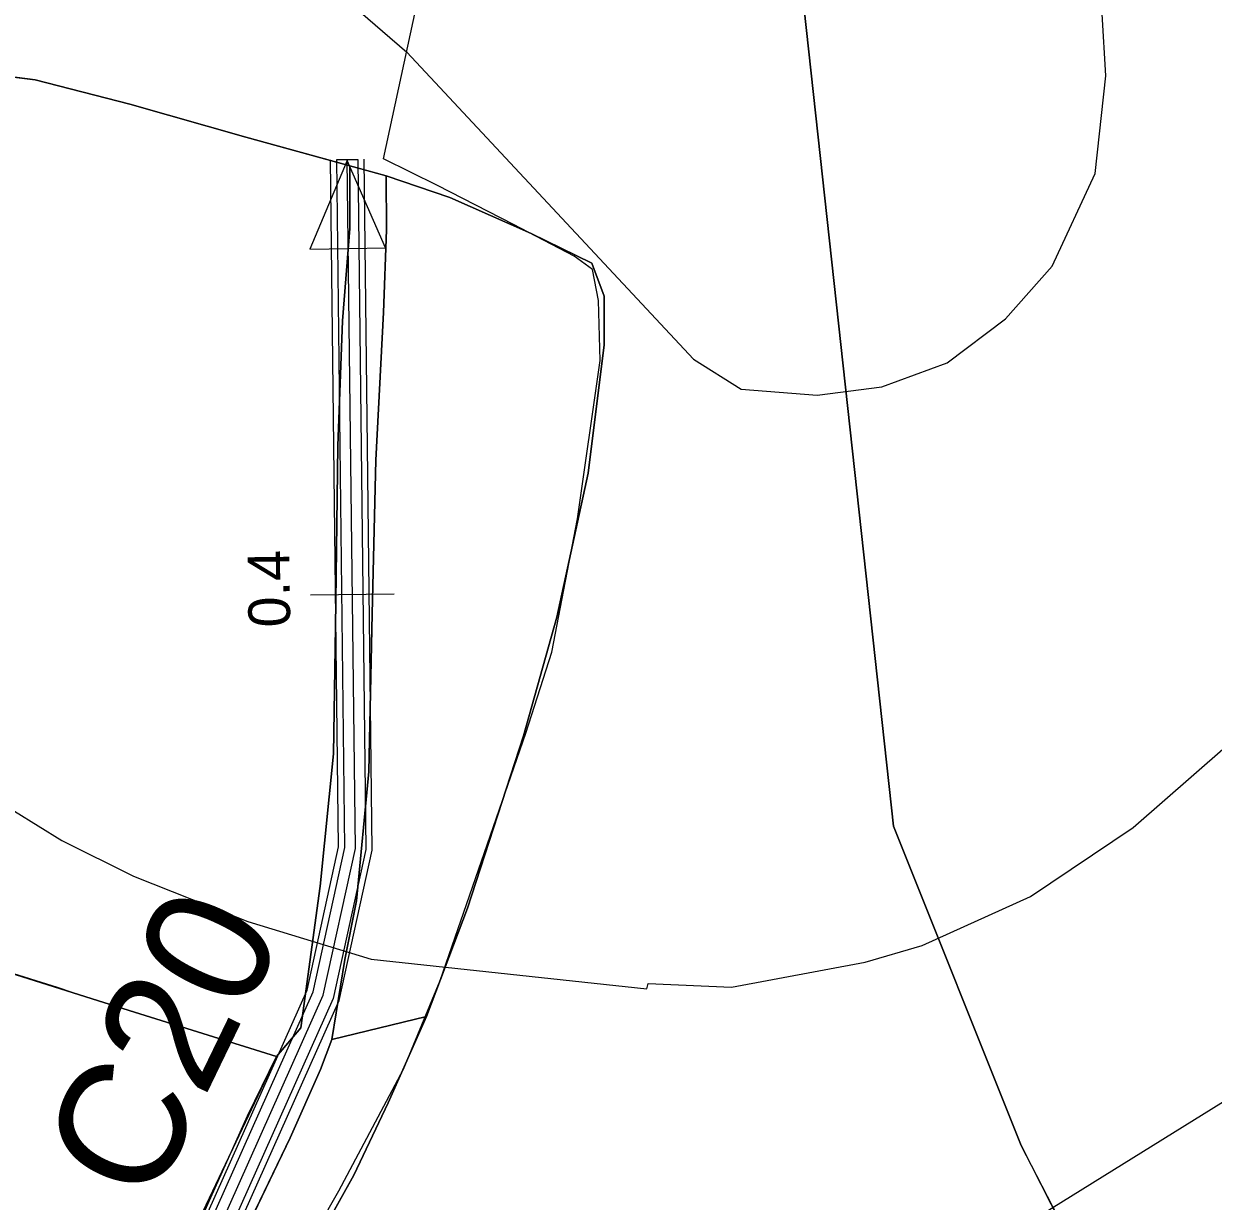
# Model space of a CAD drawing. Extents: x -662620 to -656370, y -1067090 to -1062990.
# Drawn here: x -658890.8 to -658748.2, y -1064331.2 to -1064189.9 of the extents above; entities that cross this region are included whole.
import ezdxf

# ---------------------------------------------------------------- set-up
doc = ezdxf.new("R2010")
doc.units = 0
for name, color, linetype in [('CESTA_ZABOR', 7, 'Continuous'), ('Default', 7, 'Continuous'), ('Organizacni_opatreni_ochranne_zatravnení__protierozni_rozmistovani_plodin__osevni_postup__stridani_plodin', 7, 'Continuous'), ('ORNÁ_PŮDA_-_STÁVAJÍCÍ', 7, 'Continuous'), ('OSTATNÍ_PLOCHA_-_STÁVAJÍCÍ', 7, 'Continuous'), ('OVOCNÝ_SAD_-_STÁVAJÍCÍ', 7, 'Continuous'), ('POLNÍ_CESTA_STÁVAJÍCÍ_-_KRAJ', 7, 'Continuous'), ('POLNÍ_CESTA_STÁVAJÍCÍ_-_OSA', 7, 'Continuous'), ('Popis_objektú_polních_cest_stávajících', 7, 'Continuous'), ('Popis_objektů_polních_cest_stávajících', 7, 'Continuous'), ('Trvalý_trávní_porost_-_stávající', 7, 'Continuous'), ('VRSTEVNICE_ZDŮRAZNĚNÁ', 7, 'Continuous'), ('VRSTEVNICE_ZÁKLADNÍ', 7, 'Continuous')]:
    doc.layers.add(name, color=color, linetype=linetype)

msp = doc.modelspace()

# ---------------------------------------------------------------- linework, layer by layer
at = {"layer": 'CESTA_ZABOR'}
for points in [[(-658850.78, -1064206.17), (-658849.82, -1064288.97), (-658853.72, -1064306.86), (-658873.97, -1064352.16), (-658894.32, -1064393.94), (-658935.88, -1064470.74), (-658961.41, -1064536.49), (-658977.51, -1064568.47), (-659006.42, -1064613.59), (-659008.62, -1064621.38), (-659011.03, -1064620.7), (-659008.73, -1064612.55), (-658979.69, -1064567.23), (-658963.7, -1064535.48), (-658938.15, -1064469.68), (-658896.54, -1064392.8), (-658876.23, -1064351.11), (-658856.11, -1064306.07), (-658852.32, -1064288.72), (-658853.28, -1064206.2), (-658850.78, -1064206.17), (-658850.78, -1064206.17)], [(-658850.78, -1064206.17), (-658849.82, -1064288.97), (-658853.72, -1064306.86), (-658873.97, -1064352.16), (-658894.32, -1064393.94), (-658935.88, -1064470.74), (-658961.41, -1064536.49), (-658977.51, -1064568.47), (-659006.42, -1064613.59), (-659008.62, -1064621.38), (-659011.03, -1064620.7), (-659008.73, -1064612.55), (-658979.69, -1064567.23), (-658963.7, -1064535.48), (-658938.15, -1064469.68), (-658896.54, -1064392.8), (-658876.23, -1064351.11), (-658856.11, -1064306.07), (-658852.32, -1064288.72), (-658853.28, -1064206.2)]]:
    msp.add_lwpolyline(points, dxfattribs=at)
at = {"layer": 'Organizacni_opatreni_ochranne_zatravnení__protierozni_rozmistovani_plodin__osevni_postup__stridani_plodin'}
for points in [[(-658485.23, -1064620.2), (-658629, -1064520), (-658690.01, -1064470.01), (-658723.71, -1064417.92), (-658746.69, -1064371.97), (-658771.2, -1064324.48), (-658786.51, -1064286.19), (-658797.24, -1064188.16), (-658806.83, -1064167.68), (-658768.93, -1064142.1), (-658751.09, -1064125), (-658690.9, -1064056.64), (-658665, -1064037.5), (-658618.09, -1063977.88), (-658555.67, -1063917.69), (-658514.8, -1063868.65)], [(-658955.5, -1064524.1), (-658947.7, -1064504.4), (-658931.1, -1064466.6), (-658922.7, -1064449.8), (-658908.4, -1064425.9), (-658888.66, -1064392.43), (-658853.04, -1064329.93), (-658845.31, -1064315.31), (-658840.9, -1064304.7), (-658830.6, -1064275), (-658827.5, -1064265.3), (-658824.4, -1064249.3), (-658821.7, -1064230.3), (-658821.9, -1064223.1), (-658822.6, -1064219.4), (-658824.8, -1064217.8), (-658832.1, -1064214), (-658841.2, -1064209.3), (-658847.7, -1064206.1), (-658837.64, -1064159.58)], [(-658797.24, -1064188.16), (-658786.51, -1064286.19), (-658771.2, -1064324.48), (-658723.71, -1064417.92), (-658690.01, -1064470.01), (-658485.23, -1064620.2)]]:
    msp.add_lwpolyline(points, dxfattribs=at)
at = {"layer": 'ORNÁ_PŮDA_-_STÁVAJÍCÍ'}
for p, q in [((-658889.46, -1064196.64), (-658900, -1064195.27)), ((-658878.14, -1064199.53), (-658889.46, -1064196.64)), ((-658864.19, -1064203.52), (-658878.14, -1064199.53)), ((-658850.84, -1064207.18), (-658864.19, -1064203.52)), ((-658847.38, -1064208.16), (-658850.84, -1064207.18)), ((-658839.73, -1064210.73), (-658847.38, -1064208.16)), ((-658829.96, -1064215.08), (-658839.73, -1064210.73)), ((-658822.69, -1064218.62), (-658829.96, -1064215.08)), ((-658821.21, -1064222.59), (-658822.69, -1064218.62)), ((-658821.23, -1064228.43), (-658821.21, -1064222.59)), ((-658823.12, -1064243.81), (-658821.23, -1064228.43)), ((-658826.88, -1064261.1), (-658823.12, -1064243.81)), ((-658830.88, -1064275.34), (-658826.88, -1064261.1)), ((-658837.63, -1064296.01), (-658830.88, -1064275.34)), ((-658842.55, -1064309.03), (-658837.63, -1064296.01)), ((-658847.14, -1064319.36), (-658842.55, -1064309.03)), ((-658851.26, -1064328.03), (-658847.14, -1064319.36)), ((-658856.99, -1064338.37), (-658851.26, -1064328.03))]:
    msp.add_line(p, q, dxfattribs=at)
msp.add_lwpolyline([(-658856.99, -1064338.37), (-658851.26, -1064328.03), (-658847.14, -1064319.36), (-658842.55, -1064309.03), (-658837.63, -1064296.01), (-658830.88, -1064275.34), (-658826.88, -1064261.1), (-658823.12, -1064243.81), (-658821.23, -1064228.43), (-658821.21, -1064222.59), (-658822.69, -1064218.62), (-658829.96, -1064215.08), (-658839.73, -1064210.73), (-658847.38, -1064208.16), (-658850.84, -1064207.18), (-658864.19, -1064203.52), (-658878.14, -1064199.53), (-658889.46, -1064196.64), (-658900, -1064195.27)], dxfattribs=at)
at = {"layer": 'OSTATNÍ_PLOCHA_-_STÁVAJÍCÍ'}
for p, q in [((-658851.73, -1064214.48), (-658851.73, -1064206.94)), ((-658851.73, -1064206.94), (-658850.84, -1064207.18)), ((-658851.73, -1064214.48), (-658851.73, -1064206.94)), ((-658851.73, -1064206.94), (-658850.84, -1064207.18)), ((-658850.84, -1064207.18), (-658847.38, -1064208.16)), ((-658850.84, -1064207.18), (-658847.38, -1064208.16)), ((-658847.38, -1064208.16), (-658847.35, -1064214.64)), ((-658847.38, -1064208.16), (-658847.35, -1064214.64)), ((-658852.6, -1064225.54), (-658851.73, -1064214.48)), ((-658852.6, -1064225.54), (-658851.73, -1064214.48)), ((-658847.35, -1064214.64), (-658847.68, -1064224.52)), ((-658847.35, -1064214.64), (-658847.68, -1064224.52)), ((-658853.17, -1064240.52), (-658852.6, -1064225.54)), ((-658853.17, -1064240.52), (-658852.6, -1064225.54)), ((-658847.68, -1064224.52), (-658848.6, -1064242.27)), ((-658847.68, -1064224.52), (-658848.6, -1064242.27)), ((-658853.44, -1064262.26), (-658853.17, -1064240.52)), ((-658853.44, -1064262.26), (-658853.17, -1064240.52)), ((-658848.6, -1064242.27), (-658849.04, -1064260.7)), ((-658848.6, -1064242.27), (-658849.04, -1064260.7)), ((-658849.04, -1064260.7), (-658849.45, -1064279.62)), ((-658849.04, -1064260.7), (-658849.45, -1064279.62)), ((-658853.68, -1064277.5), (-658853.44, -1064262.26)), ((-658853.68, -1064277.5), (-658853.44, -1064262.26)), ((-658855.3, -1064293.39), (-658853.68, -1064277.5)), ((-658855.3, -1064293.39), (-658853.68, -1064277.5)), ((-658849.45, -1064279.62), (-658850.92, -1064295.12)), ((-658849.45, -1064279.62), (-658850.92, -1064295.12)), ((-658857.61, -1064310.37), (-658855.3, -1064293.39)), ((-658857.61, -1064310.37), (-658855.3, -1064293.39)), ((-658850.92, -1064295.12), (-658852.31, -1064302.16)), ((-658850.92, -1064295.12), (-658852.31, -1064302.16)), ((-658852.31, -1064302.16), (-658853.89, -1064311.77)), ((-658852.31, -1064302.16), (-658853.89, -1064311.77)), ((-658853.89, -1064311.77), (-658842.55, -1064309.03)), ((-658853.89, -1064311.77), (-658842.55, -1064309.03)), ((-658842.55, -1064309.03), (-658847.14, -1064319.36)), ((-658842.55, -1064309.03), (-658847.14, -1064319.36)), ((-658860.53, -1064313.79), (-658857.61, -1064310.37)), ((-658860.53, -1064313.79), (-658857.61, -1064310.37)), ((-658853.89, -1064311.77), (-658855.26, -1064315.38)), ((-658855.26, -1064315.38), (-658853.89, -1064311.77)), ((-658853.89, -1064311.77), (-658855.26, -1064315.38)), ((-658855.26, -1064315.38), (-658853.89, -1064311.77)), ((-658864.01, -1064320.93), (-658860.53, -1064313.79)), ((-658864.01, -1064320.93), (-658860.53, -1064313.79)), ((-658855.26, -1064315.38), (-658858.88, -1064323.57)), ((-658858.88, -1064323.57), (-658855.26, -1064315.38)), ((-658855.26, -1064315.38), (-658858.88, -1064323.57)), ((-658858.88, -1064323.57), (-658855.26, -1064315.38)), ((-658847.14, -1064319.36), (-658851.26, -1064328.03)), ((-658847.14, -1064319.36), (-658851.26, -1064328.03)), ((-658869.63, -1064333.47), (-658864.01, -1064320.93)), ((-658869.63, -1064333.47), (-658864.01, -1064320.93)), ((-658858.88, -1064323.57), (-658864.26, -1064334.73)), ((-658864.26, -1064334.73), (-658858.88, -1064323.57)), ((-658858.88, -1064323.57), (-658864.26, -1064334.73)), ((-658864.26, -1064334.73), (-658858.88, -1064323.57)), ((-658851.26, -1064328.03), (-658856.99, -1064338.37)), ((-658851.26, -1064328.03), (-658856.99, -1064338.37))]:
    msp.add_line(p, q, dxfattribs=at)
msp.add_lwpolyline([(-658869.63, -1064333.47), (-658864.01, -1064320.93), (-658860.53, -1064313.79), (-658857.61, -1064310.37), (-658855.3, -1064293.39), (-658853.68, -1064277.5), (-658853.44, -1064262.26), (-658853.17, -1064240.52), (-658852.6, -1064225.54), (-658851.73, -1064214.48), (-658851.73, -1064206.94), (-658850.84, -1064207.18), (-658847.38, -1064208.16), (-658847.35, -1064214.64), (-658847.68, -1064224.52), (-658848.6, -1064242.27), (-658849.04, -1064260.7), (-658849.45, -1064279.62), (-658850.92, -1064295.12), (-658852.31, -1064302.16), (-658853.89, -1064311.77), (-658855.26, -1064315.38), (-658858.88, -1064323.57), (-658864.26, -1064334.73)], dxfattribs=at)
msp.add_lwpolyline([(-658869.63, -1064333.47), (-658864.01, -1064320.93), (-658860.53, -1064313.79), (-658857.61, -1064310.37), (-658855.3, -1064293.39), (-658853.68, -1064277.5), (-658853.44, -1064262.26), (-658853.17, -1064240.52), (-658852.6, -1064225.54), (-658851.73, -1064214.48), (-658851.73, -1064206.94), (-658850.84, -1064207.18), (-658847.38, -1064208.16), (-658847.35, -1064214.64), (-658847.68, -1064224.52), (-658848.6, -1064242.27), (-658849.04, -1064260.7), (-658849.45, -1064279.62), (-658850.92, -1064295.12), (-658852.31, -1064302.16), (-658853.89, -1064311.77), (-658855.26, -1064315.38), (-658858.88, -1064323.57), (-658864.26, -1064334.73)], dxfattribs=at)
msp.add_lwpolyline([(-658842.55, -1064309.03), (-658847.14, -1064319.36), (-658851.26, -1064328.03), (-658856.99, -1064338.37), (-658865.63, -1064353.88), (-658873.41, -1064368.99), (-658879.36, -1064380.73), (-658883.63, -1064383.73), (-658888.66, -1064388.24), (-658885.4, -1064377.55), (-658879.48, -1064365.96), (-658871.94, -1064350.23), (-658864.26, -1064334.73), (-658858.88, -1064323.57), (-658855.26, -1064315.38), (-658853.89, -1064311.77)], close=True, dxfattribs=at)
msp.add_lwpolyline([(-658842.55, -1064309.03), (-658847.14, -1064319.36), (-658851.26, -1064328.03), (-658856.99, -1064338.37), (-658865.63, -1064353.88), (-658873.41, -1064368.99), (-658879.36, -1064380.73), (-658883.63, -1064383.73), (-658888.66, -1064388.24), (-658885.4, -1064377.55), (-658879.48, -1064365.96), (-658871.94, -1064350.23), (-658864.26, -1064334.73), (-658858.88, -1064323.57), (-658855.26, -1064315.38), (-658853.89, -1064311.77)], close=True, dxfattribs=at)
at = {"layer": 'OVOCNÝ_SAD_-_STÁVAJÍCÍ'}
for p, q in [((-658900, -1064195.27), (-658889.46, -1064196.64)), ((-658889.46, -1064196.64), (-658878.14, -1064199.53)), ((-658878.14, -1064199.53), (-658864.19, -1064203.52)), ((-658864.19, -1064203.52), (-658851.73, -1064206.94)), ((-658851.73, -1064206.94), (-658851.73, -1064214.48)), ((-658851.73, -1064214.48), (-658852.6, -1064225.54)), ((-658852.6, -1064225.54), (-658853.17, -1064240.52)), ((-658853.17, -1064240.52), (-658853.44, -1064262.26)), ((-658853.44, -1064262.26), (-658853.68, -1064277.5)), ((-658853.68, -1064277.5), (-658855.3, -1064293.39)), ((-658855.3, -1064293.39), (-658857.61, -1064310.37)), ((-658886.8, -1064305.55), (-658918.77, -1064295.52)), ((-658918.76, -1064295.5), (-658884.91, -1064306.16)), ((-658884.91, -1064306.16), (-658886.8, -1064305.55)), ((-658884.91, -1064306.16), (-658877.58, -1064308.49)), ((-658877.58, -1064308.49), (-658884.91, -1064306.16)), ((-658877.58, -1064308.49), (-658860.53, -1064313.79)), ((-658860.53, -1064313.79), (-658877.58, -1064308.49)), ((-658857.61, -1064310.37), (-658860.53, -1064313.79)), ((-658860.53, -1064313.79), (-658875.91, -1064346.22))]:
    msp.add_line(p, q, dxfattribs=at)
for points in [[(-658851.73, -1064206.94), (-658851.73, -1064214.48), (-658852.6, -1064225.54), (-658853.17, -1064240.52), (-658853.44, -1064262.26), (-658853.68, -1064277.5), (-658855.3, -1064293.39), (-658857.61, -1064310.37), (-658860.53, -1064313.79), (-658877.58, -1064308.49), (-658884.91, -1064306.16), (-658886.8, -1064305.55), (-658918.77, -1064295.52), (-658918.76, -1064295.5), (-658914.87, -1064278.59), (-658910.84, -1064258.48), (-658907.71, -1064241.21), (-658903.94, -1064218.87), (-658900, -1064195.27), (-658889.46, -1064196.64), (-658878.14, -1064199.53), (-658864.19, -1064203.52)], [(-658943.62, -1064377.93), (-658939.67, -1064368.06), (-658934.88, -1064354.69), (-658930.74, -1064341.24), (-658927.58, -1064330.79), (-658923.54, -1064316.91), (-658921.08, -1064305.32), (-658918.76, -1064295.5), (-658884.91, -1064306.16), (-658877.58, -1064308.49), (-658860.53, -1064313.79), (-658875.91, -1064346.22), (-658883.78, -1064362.65), (-658889.68, -1064375.09), (-658894.78, -1064385.59), (-658896.82, -1064388.51), (-658899.14, -1064389.29), (-658906.34, -1064388.98), (-658914.62, -1064387.82), (-658930.88, -1064382.49)]]:
    msp.add_lwpolyline(points, close=True, dxfattribs=at)
at = {"layer": 'POLNÍ_CESTA_STÁVAJÍCÍ_-_KRAJ'}
for points in [[(-659007.02, -1064618.25), (-659005.73, -1064613.9), (-658976.86, -1064568.84), (-658960.72, -1064536.8), (-658935.2, -1064471.05), (-658893.67, -1064394.32), (-658873.29, -1064352.48), (-658853.01, -1064307.09), (-658849.07, -1064289.05), (-658850.03, -1064206.16)], [(-658897.23, -1064392.49), (-658876.91, -1064350.79), (-658856.83, -1064305.84), (-658853.07, -1064288.64), (-658854.03, -1064206.21)]]:
    msp.add_lwpolyline(points, dxfattribs=at)
at = {"layer": 'POLNÍ_CESTA_STÁVAJÍCÍ_-_OSA'}
for points in [[(-659009.82, -1064621.04), (-659007.57, -1064613.07), (-658978.6, -1064567.85), (-658962.55, -1064535.98), (-658937.01, -1064470.21), (-658895.43, -1064393.37), (-658875.1, -1064351.64), (-658854.92, -1064306.46), (-658851.07, -1064288.84), (-658852.03, -1064206.19)], [(-658856.43, -1064258.43), (-658846.43, -1064258.31)]]:
    msp.add_lwpolyline(points, dxfattribs=at)
at = {"layer": 'Popis_objektú_polních_cest_stávajících'}
for p, q in [((-658852.04, -1064206.29), (-658856.54, -1064216.95)), ((-658847.46, -1064216.8), (-658852.04, -1064206.29)), ((-658856.54, -1064216.95), (-658851.87, -1064216.87)), ((-658851.87, -1064216.87), (-658847.46, -1064216.8))]:
    msp.add_line(p, q, dxfattribs=at)
msp.add_lwpolyline([(-658847.46, -1064216.8), (-658852.04, -1064206.29), (-658856.54, -1064216.95), (-658851.87, -1064216.87)], close=True, dxfattribs=at)
at = {"layer": 'Trvalý_trávní_porost_-_stávající'}
for p, q in [((-658847.35, -1064214.64), (-658847.38, -1064208.16)), ((-658847.38, -1064208.16), (-658839.73, -1064210.73)), ((-658839.73, -1064210.73), (-658829.96, -1064215.08)), ((-658847.68, -1064224.52), (-658847.35, -1064214.64)), ((-658829.96, -1064215.08), (-658822.69, -1064218.62)), ((-658822.69, -1064218.62), (-658821.21, -1064222.59)), ((-658821.21, -1064222.59), (-658821.23, -1064228.43)), ((-658848.6, -1064242.27), (-658847.68, -1064224.52)), ((-658821.23, -1064228.43), (-658823.12, -1064243.81)), ((-658849.04, -1064260.7), (-658848.6, -1064242.27)), ((-658823.12, -1064243.81), (-658826.88, -1064261.1)), ((-658849.45, -1064279.62), (-658849.04, -1064260.7)), ((-658826.88, -1064261.1), (-658830.88, -1064275.34)), ((-658830.88, -1064275.34), (-658837.63, -1064296.01)), ((-658850.92, -1064295.12), (-658849.45, -1064279.62)), ((-658852.31, -1064302.16), (-658850.92, -1064295.12)), ((-658837.63, -1064296.01), (-658842.55, -1064309.03)), ((-658853.89, -1064311.77), (-658852.31, -1064302.16)), ((-658842.55, -1064309.03), (-658853.89, -1064311.77))]:
    msp.add_line(p, q, dxfattribs=at)
msp.add_lwpolyline([(-658853.89, -1064311.77), (-658852.31, -1064302.16), (-658850.92, -1064295.12), (-658849.45, -1064279.62), (-658849.04, -1064260.7), (-658848.6, -1064242.27), (-658847.68, -1064224.52), (-658847.35, -1064214.64), (-658847.38, -1064208.16), (-658839.73, -1064210.73), (-658829.96, -1064215.08), (-658822.69, -1064218.62), (-658821.21, -1064222.59), (-658821.23, -1064228.43), (-658823.12, -1064243.81), (-658826.88, -1064261.1), (-658830.88, -1064275.34), (-658837.63, -1064296.01), (-658842.55, -1064309.03)], close=True, dxfattribs=at)
at = {"layer": 'VRSTEVNICE_ZDŮRAZNĚNÁ'}
msp.add_lwpolyline([(-658858.34, -1064181.66), (-658844.91, -1064193.29), (-658810.51, -1064230.15), (-658804.8, -1064233.73), (-658795.65, -1064234.44), (-658787.93, -1064233.44), (-658780.07, -1064230.58), (-658773.06, -1064225.29), (-658767.49, -1064219), (-658762.32, -1064207.86), (-658761.06, -1064196.13), (-658761.49, -1064188.7)], dxfattribs=at)
at = {"layer": 'VRSTEVNICE_ZÁKLADNÍ'}
for points in [[(-658849.17, -1064302.15), (-658816.09, -1064305.68), (-658815.94, -1064305.05), (-658805.94, -1064305.48), (-658789.93, -1064302.48), (-658783.07, -1064300.48), (-658770.06, -1064294.61), (-658757.77, -1064286.32), (-658743.19, -1064273.6), (-658731.33, -1064260.45), (-658721.89, -1064246.45), (-658717.03, -1064236.44), (-658712.89, -1064224.44), (-658710.74, -1064208.43), (-658710.74, -1064194.42), (-658713.18, -1064174.41)], [(-658849.17, -1064302.15), (-658816.09, -1064305.68), (-658815.94, -1064305.05), (-658805.94, -1064305.48), (-658789.93, -1064302.48), (-658783.07, -1064300.48), (-658770.06, -1064294.61), (-658757.77, -1064286.32), (-658743.19, -1064273.6), (-658731.33, -1064260.45), (-658721.89, -1064246.45), (-658717.03, -1064236.44), (-658712.89, -1064224.44), (-658710.74, -1064208.43), (-658710.74, -1064194.42), (-658713.18, -1064174.41)], [(-659015.34, -1064182.7), (-658967.17, -1064219.15), (-658910.57, -1064271.17), (-658894.84, -1064282.61), (-658886.27, -1064287.9), (-658877.69, -1064292.19), (-658863.97, -1064297.62), (-658849.17, -1064302.15)], [(-659015.34, -1064182.7), (-658967.17, -1064219.15), (-658910.57, -1064271.17), (-658894.84, -1064282.61), (-658886.27, -1064287.9), (-658877.69, -1064292.19), (-658863.97, -1064297.62), (-658849.17, -1064302.15)], [(-658904.23, -1064330.12), (-658880.26, -1064334.76), (-658850.96, -1064341.93), (-658828.24, -1064344.5), (-658809.37, -1064344.64), (-658795.65, -1064343.21), (-658784.21, -1064340.64), (-658771.06, -1064334.21), (-658720.47, -1064302.76), (-658707.46, -1064293.33), (-658701.88, -1064288.33), (-658692.88, -1064278.75), (-658683.59, -1064266.74), (-658672.87, -1064248.73), (-658667.44, -1064234.73), (-658665.58, -1064226.72), (-658663.72, -1064208.71), (-658663.86, -1064198.71), (-658665.15, -1064188.7)], [(-658904.23, -1064330.12), (-658880.26, -1064334.76), (-658850.96, -1064341.93), (-658828.24, -1064344.5), (-658809.37, -1064344.64), (-658795.65, -1064343.21), (-658784.21, -1064340.64), (-658771.06, -1064334.21), (-658720.47, -1064302.76), (-658707.46, -1064293.33), (-658701.88, -1064288.33), (-658692.88, -1064278.75), (-658683.59, -1064266.74), (-658672.87, -1064248.73), (-658667.44, -1064234.73), (-658665.58, -1064226.72), (-658663.72, -1064208.71), (-658663.86, -1064198.71), (-658665.15, -1064188.7)]]:
    msp.add_lwpolyline(points, dxfattribs=at)

# ---------------------------------------------------------------- texts
at = {"layer": 'Default'}
msp.add_text('0.4', height=5, rotation=90.6662, dxfattribs=at).set_placement((-658858.88, -1064262.3))
at = {"layer": 'Popis_objektů_polních_cest_stávajících'}
msp.add_text('C20', height=15, rotation=64.223, dxfattribs=at).set_placement((-658875.55, -1064332.05))

doc.saveas('drawing.dxf')
